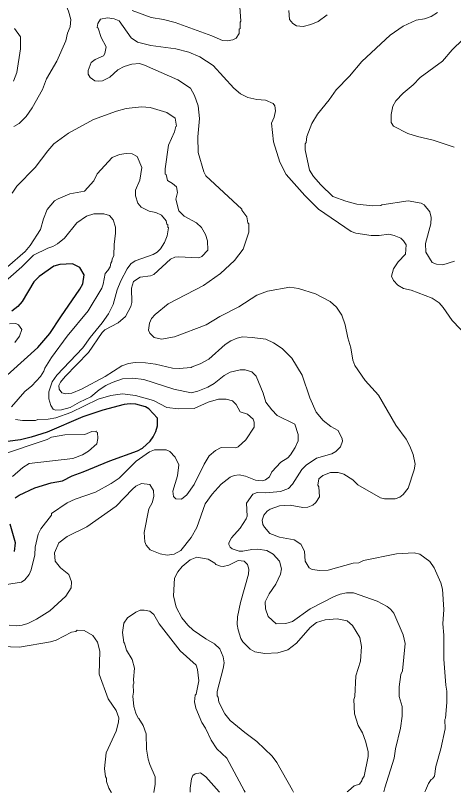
# Model space of a CAD drawing. Extents: x 447.8 to 473.9, y 7733.1 to 7760.8.
# Drawn here: x 464.34 to 466, y 7733.122 to 7736.07 of the extents above; entities that cross this region are included whole.
import ezdxf

# ---------------------------------------------------------------- set-up
doc = ezdxf.new("R2010")
doc.units = 0
doc.header["$LTSCALE"] = 0.032
doc.layers.add('1', color=7, linetype='Continuous', lineweight=25)
doc.layers.add('2', color=7, linetype='Continuous', lineweight=13)

msp = doc.modelspace()

# ---------------------------------------------------------------- linework, layer by layer
at = {"layer": '1'}
for points in [[(464.2289, 7734.635), (464.4248, 7734.8109), (464.4705, 7734.8629), (464.5111, 7734.9266), (464.5837, 7735.0315), (464.5949, 7735.0525), (464.6004, 7735.0863), (464.5834, 7735.1142), (464.5557, 7735.1284), (464.5078, 7735.1257), (464.4857, 7735.1195), (464.4298, 7735.0796), (464.4089, 7735.0601), (464.3647, 7734.9848), (464.3488, 7734.9659), (464.3259, 7734.9476)], [(464.3383, 7734.2402), (464.3533, 7734.2502), (464.4135, 7734.2779), (464.4755, 7734.2971), (464.518, 7734.3046), (464.5546, 7734.3236), (464.5969, 7734.3383), (464.6972, 7734.3805), (464.8026, 7734.4179), (464.8209, 7734.428), (464.8508, 7734.4547), (464.8621, 7734.4708), (464.8716, 7734.4913), (464.8779, 7734.5137), (464.8785, 7734.5421), (464.8458, 7734.577), (464.8322, 7734.585), (464.7962, 7734.5953), (464.7742, 7734.5963), (464.7522, 7734.5936), (464.6712, 7734.5728), (464.5946, 7734.5473), (464.4595, 7734.4886), (464.3998, 7734.4697), (464.3586, 7734.4602), (464.1901, 7734.4384)], [(464.3366, 7734.0358), (464.3401, 7734.0688), (464.3194, 7734.1394)]]:
    msp.add_lwpolyline(points, dxfattribs=at)
at = {"layer": '2'}
for points in [[(464.3335, 7735.6493), (464.3537, 7735.6609), (464.3799, 7735.687), (464.4034, 7735.7194), (464.4419, 7735.7899), (464.4576, 7735.8293), (464.4968, 7735.8966), (464.5306, 7735.9736), (464.5374, 7736.0037), (464.5468, 7736.0267), (464.55, 7736.055), (464.5411, 7736.0863), (464.5302, 7736.1102), (464.51, 7736.1289), (464.4532, 7736.1531), (464.4366, 7736.1719), (464.436, 7736.1777), (464.4315, 7736.1802), (464.4344, 7736.2138), (464.4306, 7736.2243), (464.4132, 7736.245), (464.3957, 7736.2773), (464.3979, 7736.2889), (464.4243, 7736.3029)], [(464.7826, 7736.0887), (464.8545, 7736.0629), (464.9012, 7736.0551), (464.9457, 7736.0432), (465.0847, 7735.9934), (465.1243, 7735.975), (465.1423, 7735.9743), (465.1638, 7735.9782), (465.1766, 7735.9846), (465.1875, 7736.0014), (465.1882, 7736.018), (465.1913, 7736.0211), (465.1914, 7736.0452), (465.1945, 7736.0483), (465.1898, 7736.1033)], [(465.3757, 7736.0896), (465.3789, 7736.055), (465.3916, 7736.04), (465.4056, 7736.0304), (465.4309, 7736.0288), (465.4598, 7736.0361), (465.4873, 7736.0476), (465.521, 7736.073)], [(465.9398, 7736.0818), (465.9157, 7736.0663), (465.8909, 7736.0577), (465.8592, 7736.0525), (465.8094, 7736.0295), (465.7599, 7735.996), (465.6525, 7735.8959), (465.6066, 7735.8405), (465.5549, 7735.788), (465.5293, 7735.7503), (465.4851, 7735.6963), (465.4632, 7735.66), (465.4448, 7735.611), (465.4414, 7735.5878), (465.4383, 7735.5835), (465.4383, 7735.56), (465.4544, 7735.4834), (465.4695, 7735.4595), (465.4978, 7735.4273), (465.543, 7735.3839), (465.5926, 7735.3655), (465.6335, 7735.3539), (465.6948, 7735.3474), (465.7251, 7735.3489), (465.7283, 7735.3523), (465.8283, 7735.3667), (465.8775, 7735.3586), (465.8888, 7735.352), (465.9111, 7735.3248), (465.9151, 7735.3032), (465.9143, 7735.2801), (465.8936, 7735.2047), (465.8952, 7735.1715), (465.9197, 7735.1329), (465.9365, 7735.1262), (465.9596, 7735.1246), (466.0045, 7735.138)], [(465.0532, 7735.0452), (465.1168, 7735.0917), (465.1699, 7735.14), (465.2025, 7735.1833), (465.2241, 7735.2474), (465.225, 7735.2794), (465.2209, 7735.2833), (465.2169, 7735.3068), (465.198, 7735.3313), (465.1976, 7735.3352), (465.0617, 7735.4613), (465.0541, 7735.4775), (465.0327, 7735.5502), (465.031, 7735.6095), (465.0374, 7735.6789), (465.0326, 7735.727), (465.018, 7735.7665), (465.0034, 7735.7942), (464.9557, 7735.826), (464.8293, 7735.8819), (464.8098, 7735.8876), (464.7812, 7735.8861), (464.7519, 7735.8763), (464.728, 7735.8636), (464.6974, 7735.8357), (464.6697, 7735.822), (464.6549, 7735.8204), (464.6411, 7735.8226), (464.6229, 7735.835), (464.6159, 7735.8471), (464.6159, 7735.8614), (464.6262, 7735.8921), (464.642, 7735.9031), (464.6732, 7735.9174), (464.6789, 7735.9259), (464.6831, 7735.9513), (464.6641, 7735.9868), (464.6527, 7736.0224), (464.6495, 7736.0251), (464.6519, 7736.0399), (464.6627, 7736.0568), (464.6884, 7736.0609), (464.7141, 7736.0575), (464.733, 7736.0493), (464.778, 7735.986), (464.8028, 7735.9689), (464.8531, 7735.9562), (464.9473, 7735.9438), (464.9969, 7735.9314), (465.0382, 7735.9133), (465.0889, 7735.8804), (465.1681, 7735.7946), (465.1933, 7735.7726), (465.2206, 7735.7586), (465.2549, 7735.7514), (465.2872, 7735.749), (465.3172, 7735.736), (465.3229, 7735.727), (465.326, 7735.7081), (465.3203, 7735.6838), (465.31, 7735.6617), (465.3181, 7735.5907), (465.3422, 7735.5131), (465.3666, 7735.4666), (465.4366, 7735.3866), (465.4886, 7735.3353), (465.6118, 7735.2503), (465.6306, 7735.2439), (465.6877, 7735.2352), (465.7183, 7735.2352), (465.7556, 7735.2399), (465.7756, 7735.2357), (465.8002, 7735.2256), (465.8107, 7735.2154), (465.8205, 7735.1996), (465.8182, 7735.1641), (465.7902, 7735.1349), (465.7727, 7735.1088), (465.7653, 7735.0809), (465.7729, 7735.0642), (465.7888, 7735.0471), (465.8102, 7735.0339), (465.8403, 7735.0284), (465.9192, 7734.9979), (465.9456, 7734.9795), (465.9616, 7734.9626), (465.9949, 7734.9127), (466.0573, 7734.8477)], [(464.3322, 7735.8212), (464.3445, 7735.854), (464.3594, 7735.9433), (464.3584, 7735.9886), (464.3366, 7736.021)], [(466.0745, 7736.0173), (465.9959, 7735.9395), (465.9584, 7735.8972), (465.8746, 7735.8343), (465.8476, 7735.8065), (465.8099, 7735.776), (465.7812, 7735.7463), (465.7699, 7735.7267), (465.7637, 7735.6943), (465.7637, 7735.6636), (465.7724, 7735.6498), (465.8269, 7735.6221), (465.8644, 7735.6104), (465.9235, 7735.5971), (466.0028, 7735.5701)], [(464.6786, 7734.877), (464.7289, 7734.9039), (464.7567, 7734.9279), (464.777, 7734.9664), (464.7809, 7734.9806), (464.7792, 7735.0352), (464.7874, 7735.0609), (464.8128, 7735.077), (464.8512, 7735.082), (464.8646, 7735.087), (464.9273, 7735.1455), (464.9441, 7735.1525), (464.957, 7735.1542), (465.0349, 7735.1512), (465.0462, 7735.1555), (465.0694, 7735.18), (465.068, 7735.2156), (465.0598, 7735.2386), (465.0453, 7735.2662), (465.0256, 7735.2836), (464.9795, 7735.3084), (464.9592, 7735.3288), (464.9477, 7735.3727), (464.954, 7735.3987), (464.9507, 7735.4195), (464.9354, 7735.4327), (464.9159, 7735.4442), (464.9107, 7735.4667), (464.9077, 7735.468), (464.9077, 7735.4888), (464.9205, 7735.5782), (464.9427, 7735.6292), (464.9477, 7735.6484), (464.9508, 7735.6508), (464.9456, 7735.6805), (464.914, 7735.7016), (464.8505, 7735.7208), (464.817, 7735.7234), (464.7594, 7735.7168), (464.7223, 7735.7075), (464.6351, 7735.676), (464.541, 7735.6235), (464.4849, 7735.5827), (464.4619, 7735.5566), (464.4143, 7735.4931), (464.3451, 7735.423), (464.3269, 7735.3965)], [(464.8895, 7735.1843), (464.9045, 7735.2083), (464.9144, 7735.2347), (464.9204, 7735.2645), (464.9173, 7735.2668), (464.9172, 7735.2757), (464.9138, 7735.2782), (464.9106, 7735.2906), (464.8931, 7735.312), (464.8715, 7735.3224), (464.846, 7735.3276), (464.8168, 7735.3429), (464.8035, 7735.3579), (464.7946, 7735.3858), (464.7954, 7735.407), (464.8116, 7735.4458), (464.8186, 7735.4929), (464.8016, 7735.5351), (464.7827, 7735.5452), (464.7598, 7735.5461), (464.7344, 7735.5429), (464.7061, 7735.5318), (464.6497, 7735.4695), (464.6362, 7735.4429), (464.601, 7735.4031), (464.5464, 7735.3934), (464.5015, 7735.3751), (464.4882, 7735.3666), (464.46, 7735.3339), (464.4457, 7735.298), (464.4345, 7735.2577), (464.3955, 7735.197), (464.3767, 7735.174), (464.3095, 7735.1162)], [(464.6748, 7735.3177), (464.6959, 7735.3113), (464.7104, 7735.2944), (464.7185, 7735.2665), (464.7192, 7735.2445), (464.7137, 7735.2018), (464.7126, 7735.1592), (464.7057, 7735.1459), (464.7056, 7735.1361), (464.7008, 7735.1307), (464.6991, 7735.1169), (464.6901, 7735.1019), (464.6793, 7735.0907), (464.6727, 7735.0509), (464.6676, 7735.0357), (464.6152, 7734.9501), (464.5363, 7734.8538), (464.4757, 7734.7721), (464.4508, 7734.7317), (464.4475, 7734.7208), (464.4351, 7734.6998), (464.4016, 7734.6643), (464.3758, 7734.6433), (464.3243, 7734.5853)], [(464.4991, 7735.2041), (464.5253, 7735.2256), (464.573, 7735.283), (464.6087, 7735.3081), (464.6367, 7735.3177), (464.6748, 7735.3177)], [(464.2697, 7735.034), (464.3636, 7735.1169), (464.4078, 7735.1607), (464.4619, 7735.187), (464.4814, 7735.1936), (464.4991, 7735.2041)], [(464.7634, 7735.1093), (464.7775, 7735.1275), (464.7932, 7735.1395), (464.8615, 7735.1635), (464.8766, 7735.1721), (464.8895, 7735.1843)], [(464.3164, 7733.7562), (464.3423, 7733.7547), (464.3645, 7733.7571), (464.3862, 7733.7633), (464.4196, 7733.7792), (464.4702, 7733.8111), (464.5313, 7733.8665), (464.5508, 7733.8978), (464.5524, 7733.9212), (464.5419, 7733.9494), (464.5103, 7733.9748), (464.4906, 7734), (464.4877, 7734.0315), (464.5037, 7734.0686), (464.5357, 7734.0937), (464.6104, 7734.1302), (464.7219, 7734.2086), (464.7828, 7734.2734), (464.7963, 7734.284), (464.8172, 7734.294), (464.8489, 7734.2901), (464.8628, 7734.2677), (464.8642, 7734.2453), (464.8579, 7734.2204), (464.8452, 7734.1982), (464.8282, 7734.1078), (464.8299, 7734.0723), (464.8356, 7734.0599), (464.85, 7734.0426), (464.888, 7734.027), (464.9149, 7734.0224), (464.9419, 7734.0266), (464.9663, 7734.0397), (465.0062, 7734.0894), (465.0277, 7734.127), (465.0585, 7734.2176), (465.0853, 7734.2538), (465.119, 7734.2923), (465.1537, 7734.3181), (465.169, 7734.3245), (465.1881, 7734.3269), (465.2119, 7734.3222), (465.2499, 7734.3063), (465.2744, 7734.3046), (465.2875, 7734.3078), (465.3022, 7734.319), (465.3121, 7734.338), (465.3455, 7734.3752), (465.3719, 7734.3923), (465.3819, 7734.4029), (465.3999, 7734.4306), (465.4118, 7734.4565), (465.4118, 7734.48), (465.3992, 7734.5188), (465.3315, 7734.5527), (465.3114, 7734.5733), (465.2893, 7734.6033), (465.279, 7734.6366), (465.2528, 7734.7015), (465.2353, 7734.718), (465.2106, 7734.7261), (465.1917, 7734.7261), (465.1542, 7734.7164), (465.1307, 7734.7047), (465.0925, 7734.6741), (465.0695, 7734.6604), (465.0307, 7734.6443), (465.0058, 7734.638), (464.9405, 7734.6518), (464.8258, 7734.6884), (464.7848, 7734.6941), (464.7457, 7734.6909), (464.7069, 7734.6779), (464.6818, 7734.6662), (464.6566, 7734.6497), (464.626, 7734.6237), (464.5822, 7734.6035), (464.5474, 7734.583), (464.5137, 7734.5744), (464.4915, 7734.5731), (464.4832, 7734.5767), (464.4736, 7734.5901), (464.4668, 7734.616), (464.4668, 7734.6424), (464.4792, 7734.6798), (464.4966, 7734.7048), (464.5947, 7734.8093), (464.6227, 7734.8478), (464.6689, 7734.9036), (464.6923, 7734.9375), (464.7098, 7734.9732), (464.7251, 7735.029), (464.7386, 7735.0639), (464.7634, 7735.1093)], [(464.8435, 7734.8763), (464.8473, 7734.9027), (464.8559, 7734.9198), (464.8693, 7734.9355), (464.9181, 7734.9762), (465.0532, 7735.0452)], [(465.8922, 7733.1243), (465.8944, 7733.1295), (465.9059, 7733.1565), (465.9152, 7733.171), (465.9208, 7733.1737), (465.9282, 7733.1831), (465.9337, 7733.2203), (465.9529, 7733.2877), (465.9682, 7733.3632), (465.9673, 7733.3992), (465.9699, 7733.4042), (465.9752, 7733.4635), (465.9753, 7733.5057), (465.9712, 7733.529), (465.9641, 7733.6281), (465.964, 7733.7192), (465.9593, 7733.7623), (465.9641, 7733.8158), (465.9586, 7733.8933), (465.9529, 7733.9171), (465.9274, 7733.9748), (465.9103, 7733.9983), (465.8721, 7734.0257), (465.8515, 7734.0312), (465.7838, 7734.0278), (465.6597, 7734.0016), (465.6409, 7733.9937), (465.6204, 7733.9918), (465.5254, 7733.966), (465.4932, 7733.9647), (465.4644, 7733.9683), (465.4531, 7733.9739), (465.4383, 7733.999), (465.4351, 7734.0373), (465.4218, 7734.0644), (465.3968, 7734.0799), (465.3401, 7734.0906), (465.3046, 7734.1049), (465.2836, 7734.1282), (465.278, 7734.139), (465.2748, 7734.1551), (465.281, 7734.1743), (465.2937, 7734.1897), (465.3058, 7734.1973), (465.341, 7734.2096), (465.3812, 7734.2123), (465.4297, 7734.2028), (465.4479, 7734.2044), (465.4669, 7734.212), (465.478, 7734.2217), (465.4927, 7734.2432), (465.4903, 7734.2819), (465.4863, 7734.2874), (465.4898, 7734.3119), (465.5053, 7734.3252), (465.5338, 7734.3357), (465.5637, 7734.3358), (465.5847, 7734.3295), (465.6184, 7734.3079), (465.6371, 7734.2888), (465.7236, 7734.2401), (465.739, 7734.2365), (465.7788, 7734.2365), (465.7969, 7734.2426), (465.8098, 7734.2529), (465.8285, 7734.2762), (465.8518, 7734.3457), (465.8545, 7734.3674), (465.847, 7734.4047), (465.8353, 7734.4362), (465.8208, 7734.4622), (465.7812, 7734.5156), (465.7155, 7734.6289), (465.6657, 7734.6855), (465.6267, 7734.7415), (465.6192, 7734.7617), (465.6113, 7734.8087), (465.6001, 7734.8472), (465.5902, 7734.8964), (465.5764, 7734.9331), (465.557, 7734.964), (465.5331, 7734.9848), (465.4777, 7735.0143), (465.4126, 7735.0347), (465.3793, 7735.0387), (465.2958, 7735.0244), (465.2552, 7735.0087), (465.1862, 7734.9641), (465.1147, 7734.9283), (465.0621, 7734.8963), (464.9431, 7734.8513), (464.8936, 7734.8425), (464.8654, 7734.848), (464.8486, 7734.8652), (464.8435, 7734.8763)], [(464.3367, 7734.8295), (464.3545, 7734.8537), (464.3634, 7734.8785), (464.3513, 7734.8968), (464.3408, 7734.9009), (464.3168, 7734.8999)], [(464.5039, 7734.666), (464.5101, 7734.6783), (464.5287, 7734.7008), (464.6161, 7734.7914), (464.6678, 7734.867), (464.6786, 7734.877)], [(465.7359, 7733.124), (465.7405, 7733.1391), (465.7749, 7733.2517), (465.7806, 7733.2876), (465.7997, 7733.3659), (465.8053, 7733.4116), (465.8053, 7733.4478), (465.7942, 7733.4862), (465.7942, 7733.5226), (465.8006, 7733.5699), (465.8069, 7733.5835), (465.8166, 7733.6869), (465.8101, 7733.7201), (465.7737, 7733.8017), (465.7614, 7733.8169), (465.7486, 7733.8272), (465.7114, 7733.8481), (465.621, 7733.8788), (465.595, 7733.8788), (465.5701, 7733.8741), (465.5475, 7733.8661), (465.4569, 7733.8189), (465.3894, 7733.7712), (465.365, 7733.7627), (465.3278, 7733.762), (465.2973, 7733.7901), (465.2876, 7733.8192), (465.286, 7733.8449), (465.3013, 7733.8751), (465.327, 7733.9128), (465.3451, 7733.9507), (465.3484, 7733.97), (465.3404, 7733.9998), (465.3167, 7734.0261), (465.2928, 7734.0396), (465.258, 7734.0448), (465.2359, 7734.044), (465.2013, 7734.0369), (465.1874, 7734.0378), (465.1616, 7734.0466), (465.1539, 7734.0527), (465.1481, 7734.0633), (465.1481, 7734.0693), (465.1585, 7734.0885), (465.1915, 7734.1244), (465.2149, 7734.16), (465.2187, 7734.1705), (465.2155, 7734.2199), (465.2397, 7734.2541), (465.2556, 7734.2596), (465.2895, 7734.2589), (465.3441, 7734.2634), (465.3754, 7734.2748), (465.3903, 7734.2912), (465.4258, 7734.348), (465.442, 7734.3644), (465.4812, 7734.3902), (465.5386, 7734.4071), (465.554, 7734.4154), (465.5714, 7734.4338), (465.5793, 7734.4545), (465.5786, 7734.4642), (465.563, 7734.4954), (465.5354, 7734.511), (465.5061, 7734.5339), (465.4793, 7734.5648), (465.4558, 7734.6188), (465.4269, 7734.7048), (465.388, 7734.7693), (465.3506, 7734.8071), (465.3183, 7734.8286), (465.2891, 7734.8415), (465.2369, 7734.8488), (465.2006, 7734.8504), (465.1796, 7734.846), (465.1564, 7734.8361), (465.1347, 7734.8211), (465.073, 7734.7656), (465.04, 7734.7483), (465.009, 7734.7373), (465.0063, 7734.734), (464.9605, 7734.7309), (464.9352, 7734.7325), (464.8704, 7734.7471), (464.8329, 7734.7526), (464.7934, 7734.7534), (464.7678, 7734.7494), (464.7431, 7734.7409), (464.6799, 7734.7004), (464.5896, 7734.6526), (464.5539, 7734.6366), (464.5305, 7734.6348), (464.5152, 7734.6379), (464.5052, 7734.6523), (464.5039, 7734.666)], [(464.3395, 7734.5367), (464.3662, 7734.533), (464.4154, 7734.5338), (464.4248, 7734.5369), (464.4635, 7734.5387), (464.4926, 7734.5435), (464.5498, 7734.5633), (464.6537, 7734.6145), (464.7015, 7734.6285), (464.7449, 7734.6347), (464.7953, 7734.6283), (464.863, 7734.609), (464.9134, 7734.5825), (464.9578, 7734.5779), (465.0169, 7734.5787), (465.0705, 7734.6025), (465.1096, 7734.6139), (465.1387, 7734.6139), (465.162, 7734.6077), (465.1758, 7734.5936), (465.1918, 7734.5666), (465.2193, 7734.5575), (465.2413, 7734.5381), (465.245, 7734.5271), (465.2441, 7734.5082), (465.2132, 7734.4595), (465.1843, 7734.4329), (465.1753, 7734.4296), (465.1199, 7734.431), (465.0986, 7734.4201), (465.074, 7734.3988), (465.0552, 7734.3681), (465.0166, 7734.2909), (464.9895, 7734.2511), (464.9692, 7734.2347), (464.9477, 7734.2357), (464.9394, 7734.2451), (464.9365, 7734.2655), (464.9541, 7734.3229), (464.9589, 7734.3651), (464.9448, 7734.3945), (464.9245, 7734.4159), (464.9113, 7734.4223), (464.8673, 7734.4215), (464.8482, 7734.4143), (464.7972, 7734.3792), (464.7323, 7734.3144), (464.7026, 7734.2937), (464.6436, 7734.2615), (464.5664, 7734.2349), (464.5362, 7734.2214), (464.4766, 7734.1804), (464.476, 7734.1745), (464.4357, 7734.1224), (464.4253, 7734.1023), (464.4146, 7734.0533), (464.4137, 7734.0241), (464.3995, 7733.9673), (464.3912, 7733.9488), (464.3756, 7733.9291), (464.3631, 7733.9202), (464.2802, 7733.9078)], [(464.3286, 7734.3211), (464.3676, 7734.3552), (464.3918, 7734.37), (464.5572, 7734.389), (464.5938, 7734.403), (464.6168, 7734.4167), (464.6477, 7734.4443), (464.6526, 7734.4649), (464.6511, 7734.4875), (464.6447, 7734.4901), (464.6473, 7734.4929), (464.6292, 7734.4917), (464.6026, 7734.4801), (464.5269, 7734.4784), (464.4761, 7734.4695), (464.4603, 7734.4617), (464.2836, 7734.4023)], [(465.3938, 7733.1233), (465.3894, 7733.1311), (465.3302, 7733.2355), (465.3132, 7733.2602), (465.2549, 7733.315), (465.2093, 7733.3488), (465.1542, 7733.395), (465.134, 7733.4201), (465.1109, 7733.4644), (465.1079, 7733.4839), (465.1048, 7733.4881), (465.1048, 7733.5056), (465.1272, 7733.592), (465.1304, 7733.6143), (465.1272, 7733.6365), (465.1148, 7733.6663), (465.0941, 7733.6853), (465.0613, 7733.7043), (465.0128, 7733.7383), (464.9926, 7733.7562), (464.9709, 7733.7844), (464.949, 7733.825), (464.9389, 7733.8681), (464.943, 7733.9355), (464.9554, 7733.9592), (464.9722, 7733.9793), (465.0025, 7734.0041), (465.0269, 7734.0142), (465.0707, 7734.0066), (465.0954, 7733.9923), (465.0998, 7733.9866), (465.1164, 7733.9806), (465.1276, 7733.9799), (465.149, 7733.9845), (465.1834, 7734.0015), (465.2063, 7733.9998), (465.2197, 7733.9872), (465.225, 7733.9689), (465.2235, 7733.9497), (465.1927, 7733.8426), (465.1809, 7733.7888), (465.1802, 7733.7587), (465.1835, 7733.7391), (465.1943, 7733.7064), (465.2016, 7733.6932), (465.2293, 7733.6661), (465.2466, 7733.6556), (465.2848, 7733.6497), (465.3347, 7733.6513), (465.3725, 7733.6632), (465.4054, 7733.689), (465.4569, 7733.7478), (465.4816, 7733.7666), (465.5133, 7733.777), (465.5591, 7733.7803), (465.5969, 7733.773), (465.6176, 7733.7557), (465.6454, 7733.7094), (465.6513, 7733.6762), (465.6473, 7733.62), (465.6299, 7733.5647), (465.6258, 7733.4862), (465.6227, 7733.4749), (465.6249, 7733.4199), (465.6385, 7733.3762), (465.6549, 7733.3476), (465.6673, 7733.3168), (465.6763, 7733.2777), (465.6771, 7733.2585), (465.6612, 7733.1841), (465.6535, 7733.1728), (465.6529, 7733.1656), (465.6435, 7733.1529), (465.6238, 7733.1469), (465.6018, 7733.1279), (465.597, 7733.1237)], [(464.8643, 7733.1223), (464.8644, 7733.1231), (464.8691, 7733.152), (464.8691, 7733.1815), (464.8486, 7733.2286), (464.8426, 7733.2488), (464.8371, 7733.2867), (464.8354, 7733.345), (464.8241, 7733.3758), (464.8078, 7733.4029), (464.8049, 7733.4039), (464.7958, 7733.4225), (464.7886, 7733.4478), (464.7841, 7733.4874), (464.7873, 7733.5022), (464.7858, 7733.5299), (464.7889, 7733.5362), (464.7874, 7733.5509), (464.7905, 7733.5935), (464.7825, 7733.6263), (464.7603, 7733.6622), (464.7537, 7733.6886), (464.7505, 7733.6909), (464.7457, 7733.7291), (464.7506, 7733.7637), (464.7649, 7733.785), (464.7956, 7733.8061), (464.8123, 7733.8131), (464.8272, 7733.8138), (464.8487, 7733.8098), (464.8643, 7733.7971), (464.8843, 7733.7623), (464.9643, 7733.6595), (465.0246, 7733.6044), (465.0295, 7733.5884), (465.0343, 7733.5451), (465.0246, 7733.4952), (465.0215, 7733.4915), (465.0183, 7733.4661), (465.0241, 7733.4422), (465.0465, 7733.3878), (465.0607, 7733.3658), (465.0811, 7733.3204), (465.1032, 7733.2873), (465.1408, 7733.252), (465.2067, 7733.1295), (465.2102, 7733.123)], [(464.2868, 7733.6762), (464.3552, 7733.6737), (464.4724, 7733.6931), (464.4945, 7733.7004), (464.5526, 7733.7296), (464.5692, 7733.7331), (464.5734, 7733.7377), (464.6001, 7733.7361), (464.6329, 7733.7181), (464.651, 7733.6916), (464.6591, 7733.6583), (464.6575, 7733.5705), (464.6909, 7733.4772), (464.7215, 7733.4335), (464.7312, 7733.4055), (464.7304, 7733.3884), (464.7216, 7733.3547), (464.6835, 7733.2724), (464.6768, 7733.2129), (464.6816, 7733.1807), (464.6847, 7733.1762), (464.6848, 7733.1634), (464.6934, 7733.1379), (464.7025, 7733.1231), (464.7032, 7733.1219)], [(465.1138, 7733.1228), (465.1121, 7733.1247), (465.0615, 7733.1807), (465.0414, 7733.1965), (465.0207, 7733.1927), (465.0116, 7733.1865), (465.0071, 7733.1738), (465.0022, 7733.1386), (465.0023, 7733.1225)]]:
    msp.add_lwpolyline(points, dxfattribs=at)

doc.saveas('drawing.dxf')
